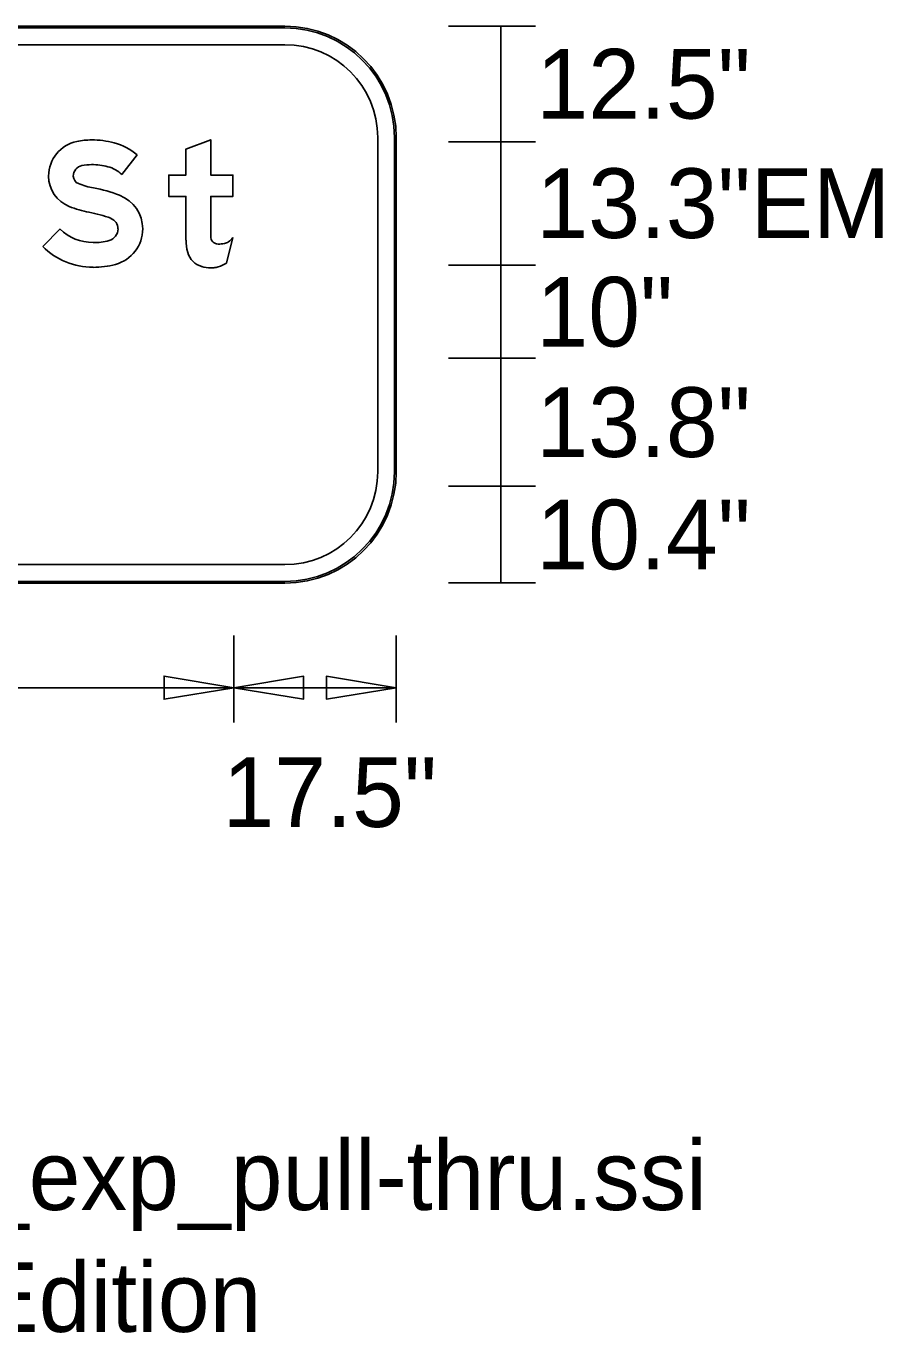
# Model space of a CAD drawing. Extents: x 1806251 to 1809821, y 414895 to 422886.
# Drawn here: x 1809677.827 to 1809678.749, y 415131.273 to 415132.681 of the extents above; entities that cross this region are included whole.
import ezdxf

# ---------------------------------------------------------------- set-up
doc = ezdxf.new("R2010")
doc.units = 0
for name, color, linetype in [('GSBWFILL', 7, 'Continuous'), ('GSCOLORFILL', 7, 'Continuous'), ('GSDIMS', 7, 'Continuous'), ('GSOUTLINE', 7, 'Continuous')]:
    doc.layers.add(name, color=color, linetype=linetype)

msp = doc.modelspace()

# ---------------------------------------------------------------- linework, layer by layer
at = {"layer": 'GSBWFILL'}
for p, q in [((1809678.1051, 415132.6806), (1809677.0851, 415132.6806)), ((1809677.0851, 415132.6606), (1809678.1051, 415132.6606)), ((1809678.2051, 415132.5606), (1809678.2051, 415132.2006)), ((1809678.2251, 415132.2006), (1809678.2251, 415132.5606)), ((1809678.0423, 415132.4254), (1809678.0493, 415132.453)), ((1809678.1051, 415132.1006), (1809677.0853, 415132.1006)), ((1809677.0853, 415132.0806), (1809678.1051, 415132.0806))]:
    msp.add_line(p, q, dxfattribs=at)
for points in [[(1809678.0253, 415132.4582), (1809678.0253, 415132.4971), (1809678.0493, 415132.4971), (1809678.0493, 415132.5201), (1809678.0253, 415132.5201), (1809678.0253, 415132.5583), (1809677.9987, 415132.5482), (1809677.9987, 415132.5201), (1809677.9801, 415132.5201), (1809677.9801, 415132.4971), (1809677.9987, 415132.4971), (1809677.9987, 415132.4502)], [(1809677.9296, 415132.5209), (1809677.946, 415132.5419)], [(1809677.8632, 415132.4621), (1809677.8445, 415132.4432)]]:
    msp.add_lwpolyline(points, dxfattribs=at)
for centre, radius, start, end in [((1809678.1051, 415132.5606), 0.12, 0, 90), ((1809678.1051, 415132.5606), 0.1, 0, 90), ((1809678.1919, 415132.4582), 0.1665, 180, 182.0173), ((1809678.0504, 415132.4502), 0.0516, 180, 194.8913), ((1809678.033, 415132.4537), 0.00765, 189.7434, 227.9584), ((1809678.0332, 415132.4539), 0.00801, 227.9584, 270), ((1809678.0332, 415132.4879), 0.042, 270, 279.6927), ((1809678.0386, 415132.4563), 0.00997, 279.6927, 305.2189), ((1809678.0318, 415132.466), 0.0218, 305.2189, 323.2877), ((1809678.0214, 415132.4425), 0.0216, 194.8913, 254.4117), ((1809678.0253, 415132.4567), 0.0364, 254.4117, 270), ((1809678.0253, 415132.4728), 0.0525, 270, 273.675), ((1809678.0273, 415132.442), 0.0216, 273.675, 286.3959), ((1809678.0245, 415132.4516), 0.0316, 286.3959, 304.22), ((1809678.1051, 415132.2006), 0.12, 270, 0), ((1809678.1051, 415132.2006), 0.1, 270, 0)]:
    msp.add_arc(centre, radius, start, end, dxfattribs=at)
for centre, major_axis, start_param, end_param in [((1809677.8889, 415132.5191), (0, 0.0381), 0.202758, 1.570796), ((1809677.897, 415132.4797), (0, 0.0783), 0, 0.202758), ((1809677.897, 415132.462), (0, 0.0961), 6.026234, 6.283185), ((1809677.9059, 415132.4959), (0, 0.061), 5.565152, 6.026234), ((1809677.8889, 415132.5191), (0, 0.0115), 0.202758, 1.570796), ((1809677.897, 415132.4797), (0, 0.0517), 0, 0.202758), ((1809677.897, 415132.462), (0, 0.0695), 6.026234, 6.283185), ((1809677.9059, 415132.4959), (0, 0.0344), 5.523837, 6.026234), ((1809677.8861, 415132.5191), (0, 0.0353), 1.570796, 2.761249), ((1809677.8861, 415132.5191), (0, 0.0087), 1.570796, 2.761249), ((1809677.9151, 415132.5916), (0, 0.0868), 2.761249, 2.95744), ((1809677.8695, 415132.3472), (0, 0.1619), 5.918637, 6.099033), ((1809677.9151, 415132.5916), (0, 0.1134), 2.761249, 2.95744), ((1809677.9134, 415132.4622), (0, 0.0387), 4.712389, 5.918637), ((1809677.8695, 415132.3472), (0, 0.1353), 5.918637, 6.099033), ((1809677.9134, 415132.4622), (0, 0.0121), 4.712389, 5.918637), ((1809677.8986, 415132.4978), (0, 0.0503), 2.360607, 3.141593), ((1809677.9127, 415132.4622), (0, 0.0129), 3.401517, 4.712389), ((1809677.9127, 415132.4622), (0, 0.0395), 3.401517, 4.712389), ((1809677.8986, 415132.4978), (0, 0.0769), 2.360607, 3.141593), ((1809677.8986, 415132.5151), (0, 0.0677), 3.141593, 3.401517), ((1809677.8986, 415132.5151), (0, 0.0943), 3.141593, 3.401517)]:
    msp.add_ellipse(centre, major_axis=major_axis, ratio=0.999996, start_param=start_param, end_param=end_param, dxfattribs=at)
at = {"layer": 'GSCOLORFILL'}
for p, q in [((1809678.1051, 415132.6806), (1809677.0851, 415132.6806)), ((1809678.1051, 415132.6806), (1809677.0851, 415132.6806)), ((1809678.1051, 415132.6806), (1809677.0851, 415132.6806)), ((1809677.0851, 415132.6786), (1809678.1051, 415132.6786)), ((1809677.0851, 415132.6606), (1809678.1051, 415132.6606)), ((1809678.2051, 415132.5606), (1809678.2051, 415132.2006)), ((1809678.2231, 415132.5606), (1809678.2231, 415132.2006)), ((1809678.2251, 415132.2006), (1809678.2251, 415132.5606)), ((1809678.2251, 415132.2006), (1809678.2251, 415132.5606)), ((1809678.2251, 415132.2006), (1809678.2251, 415132.5606)), ((1809678.0423, 415132.4254), (1809678.0493, 415132.453)), ((1809678.1051, 415132.1006), (1809677.0853, 415132.1006)), ((1809678.1051, 415132.0826), (1809677.0851, 415132.0826)), ((1809677.0851, 415132.0806), (1809678.1051, 415132.0806)), ((1809677.0851, 415132.0806), (1809678.1051, 415132.0806)), ((1809677.0853, 415132.0806), (1809678.1051, 415132.0806))]:
    msp.add_line(p, q, dxfattribs=at)
for points in [[(1809678.0253, 415132.4582), (1809678.0253, 415132.4971), (1809678.0493, 415132.4971), (1809678.0493, 415132.5201), (1809678.0253, 415132.5201), (1809678.0253, 415132.5583), (1809677.9987, 415132.5482), (1809677.9987, 415132.5201), (1809677.9801, 415132.5201), (1809677.9801, 415132.4971), (1809677.9987, 415132.4971), (1809677.9987, 415132.4502)], [(1809677.9296, 415132.5209), (1809677.946, 415132.5419)], [(1809677.8632, 415132.4621), (1809677.8445, 415132.4432)]]:
    msp.add_lwpolyline(points, dxfattribs=at)
for centre, radius, start, end in [((1809678.1051, 415132.5606), 0.12, 0, 90), ((1809678.1051, 415132.5606), 0.12, 0, 90), ((1809678.1051, 415132.5606), 0.12, 0, 90), ((1809678.1051, 415132.5606), 0.118, 0, 90), ((1809678.1051, 415132.5606), 0.1, 0, 90), ((1809678.1919, 415132.4582), 0.1665, 180, 182.0173), ((1809678.0504, 415132.4502), 0.0516, 180, 194.8913), ((1809678.033, 415132.4537), 0.00765, 189.7434, 227.9584), ((1809678.0332, 415132.4539), 0.00801, 227.9584, 270), ((1809678.0332, 415132.4879), 0.042, 270, 279.6927), ((1809678.0386, 415132.4563), 0.00997, 279.6927, 305.2189), ((1809678.0318, 415132.466), 0.0218, 305.2189, 323.2877), ((1809678.0214, 415132.4425), 0.0216, 194.8913, 254.4117), ((1809678.0253, 415132.4567), 0.0364, 254.4117, 270), ((1809678.0253, 415132.4728), 0.0525, 270, 273.675), ((1809678.0273, 415132.442), 0.0216, 273.675, 286.3959), ((1809678.0245, 415132.4516), 0.0316, 286.3959, 304.22), ((1809678.1051, 415132.2006), 0.12, 270, 0), ((1809678.1051, 415132.2006), 0.12, 270, 0), ((1809678.1051, 415132.2006), 0.1, 270, 0), ((1809678.1051, 415132.2006), 0.12, 270, 0), ((1809678.1051, 415132.2006), 0.118, 270, 0)]:
    msp.add_arc(centre, radius, start, end, dxfattribs=at)
for centre, major_axis, start_param, end_param in [((1809677.8889, 415132.5191), (0, 0.0381), 0.202758, 1.570796), ((1809677.897, 415132.4797), (0, 0.0783), 0, 0.202758), ((1809677.897, 415132.462), (0, 0.0961), 6.026234, 6.283185), ((1809677.9059, 415132.4959), (0, 0.061), 5.565152, 6.026234), ((1809677.8889, 415132.5191), (0, 0.0115), 0.202758, 1.570796), ((1809677.897, 415132.4797), (0, 0.0517), 0, 0.202758), ((1809677.897, 415132.462), (0, 0.0695), 6.026234, 6.283185), ((1809677.9059, 415132.4959), (0, 0.0344), 5.523837, 6.026234), ((1809677.8861, 415132.5191), (0, 0.0353), 1.570796, 2.761249), ((1809677.8861, 415132.5191), (0, 0.0087), 1.570796, 2.761249), ((1809677.9151, 415132.5916), (0, 0.0868), 2.761249, 2.95744), ((1809677.8695, 415132.3472), (0, 0.1619), 5.918637, 6.099033), ((1809677.9151, 415132.5916), (0, 0.1134), 2.761249, 2.95744), ((1809677.9134, 415132.4622), (0, 0.0387), 4.712389, 5.918637), ((1809677.8695, 415132.3472), (0, 0.1353), 5.918637, 6.099033), ((1809677.9134, 415132.4622), (0, 0.0121), 4.712389, 5.918637), ((1809677.8986, 415132.4978), (0, 0.0503), 2.360607, 3.141593), ((1809677.9127, 415132.4622), (0, 0.0129), 3.401517, 4.712389), ((1809677.9127, 415132.4622), (0, 0.0395), 3.401517, 4.712389), ((1809677.8986, 415132.4978), (0, 0.0769), 2.360607, 3.141593), ((1809677.8986, 415132.5151), (0, 0.0677), 3.141593, 3.401517), ((1809677.8986, 415132.5151), (0, 0.0943), 3.141593, 3.401517)]:
    msp.add_ellipse(centre, major_axis=major_axis, ratio=0.999996, start_param=start_param, end_param=end_param, dxfattribs=at)
at = {"layer": 'GSDIMS'}
for p, q in [((1809678.2813, 415132.6806), (1809678.3751, 415132.6806)), ((1809678.3376, 415132.556), (1809678.3376, 415132.6806)), ((1809678.2813, 415132.556), (1809678.3751, 415132.556)), ((1809678.2813, 415132.556), (1809678.3751, 415132.556)), ((1809678.3376, 415132.556), (1809678.3376, 415132.423)), ((1809678.2813, 415132.423), (1809678.3751, 415132.423)), ((1809678.2813, 415132.423), (1809678.3751, 415132.423)), ((1809678.3376, 415132.3231), (1809678.3376, 415132.423)), ((1809678.2813, 415132.3231), (1809678.3751, 415132.3231)), ((1809678.2813, 415132.3231), (1809678.3751, 415132.3231)), ((1809678.3376, 415132.3231), (1809678.3376, 415132.1851)), ((1809678.2813, 415132.1851), (1809678.3751, 415132.1851)), ((1809678.2813, 415132.1851), (1809678.3751, 415132.1851)), ((1809678.3376, 415132.0811), (1809678.3376, 415132.1851)), ((1809678.2813, 415132.0811), (1809678.3751, 415132.0811)), ((1809678.0501, 415132.0243), (1809678.0501, 415131.9306)), ((1809678.0501, 415132.0243), (1809678.0501, 415131.9306)), ((1809678.2251, 415132.0243), (1809678.2251, 415131.9306)), ((1809677.1409, 415131.9681), (1809678.0501, 415131.9681)), ((1809678.0501, 415131.9681), (1809678.2251, 415131.9681))]:
    msp.add_line(p, q, dxfattribs=at)
for points in [[(1809678.0501, 415131.9681), (1809677.9751, 415131.9806), (1809677.9751, 415131.9556)], [(1809678.0501, 415131.9681), (1809678.1251, 415131.9806), (1809678.1251, 415131.9556)], [(1809678.2251, 415131.9681), (1809678.1501, 415131.9806), (1809678.1501, 415131.9556)]]:
    msp.add_lwpolyline(points, close=True, dxfattribs=at)
at = {"layer": 'GSOUTLINE'}
for p, q in [((1809678.1051, 415132.6806), (1809677.0851, 415132.6806)), ((1809678.1051, 415132.6606), (1809677.0851, 415132.6606)), ((1809678.2051, 415132.2006), (1809678.2051, 415132.5606)), ((1809678.2251, 415132.2006), (1809678.2251, 415132.5606)), ((1809678.0423, 415132.4254), (1809678.0493, 415132.453)), ((1809677.0851, 415132.1006), (1809678.1051, 415132.1006)), ((1809677.0851, 415132.0806), (1809678.1051, 415132.0806))]:
    msp.add_line(p, q, dxfattribs=at)
for points in [[(1809678.0253, 415132.4582), (1809678.0253, 415132.4971), (1809678.0493, 415132.4971), (1809678.0493, 415132.5201), (1809678.0253, 415132.5201), (1809678.0253, 415132.5583), (1809677.9987, 415132.5482), (1809677.9987, 415132.5201), (1809677.9801, 415132.5201), (1809677.9801, 415132.4971), (1809677.9987, 415132.4971), (1809677.9987, 415132.4502)], [(1809677.9296, 415132.5209), (1809677.946, 415132.5419)], [(1809677.8632, 415132.4621), (1809677.8445, 415132.4432)]]:
    msp.add_lwpolyline(points, dxfattribs=at)
for centre, radius, start, end in [((1809678.1051, 415132.5606), 0.12, 0, 90), ((1809678.1051, 415132.5606), 0.1, 0, 90), ((1809678.1919, 415132.4582), 0.1665, 180, 182.0173), ((1809678.0504, 415132.4502), 0.0516, 180, 194.8913), ((1809678.033, 415132.4537), 0.00765, 189.7434, 227.9584), ((1809678.0332, 415132.4539), 0.00801, 227.9584, 270), ((1809678.0332, 415132.4879), 0.042, 270, 279.6927), ((1809678.0386, 415132.4563), 0.00997, 279.6927, 305.2189), ((1809678.0318, 415132.466), 0.0218, 305.2189, 323.2877), ((1809678.0214, 415132.4425), 0.0216, 194.8913, 254.4117), ((1809678.0253, 415132.4567), 0.0364, 254.4117, 270), ((1809678.0253, 415132.4728), 0.0525, 270, 273.675), ((1809678.0273, 415132.442), 0.0216, 273.675, 286.3959), ((1809678.0245, 415132.4516), 0.0316, 286.3959, 304.22), ((1809678.1051, 415132.2006), 0.12, 270, 0), ((1809678.1051, 415132.2006), 0.1, 270, 0)]:
    msp.add_arc(centre, radius, start, end, dxfattribs=at)
for centre, major_axis, start_param, end_param in [((1809677.8889, 415132.5191), (0, 0.0381), 0.202758, 1.570796), ((1809677.897, 415132.4797), (0, 0.0783), 0, 0.202758), ((1809677.897, 415132.462), (0, 0.0961), 6.026234, 6.283185), ((1809677.9059, 415132.4959), (0, 0.061), 5.565152, 6.026234), ((1809677.8889, 415132.5191), (0, 0.0115), 0.202758, 1.570796), ((1809677.897, 415132.4797), (0, 0.0517), 0, 0.202758), ((1809677.897, 415132.462), (0, 0.0695), 6.026234, 6.283185), ((1809677.9059, 415132.4959), (0, 0.0344), 5.523837, 6.026234), ((1809677.8861, 415132.5191), (0, 0.0353), 1.570796, 2.761249), ((1809677.8861, 415132.5191), (0, 0.0087), 1.570796, 2.761249), ((1809677.9151, 415132.5916), (0, 0.0868), 2.761249, 2.95744), ((1809677.8695, 415132.3472), (0, 0.1619), 5.918637, 6.099033), ((1809677.9151, 415132.5916), (0, 0.1134), 2.761249, 2.95744), ((1809677.9134, 415132.4622), (0, 0.0387), 4.712389, 5.918637), ((1809677.8695, 415132.3472), (0, 0.1353), 5.918637, 6.099033), ((1809677.9134, 415132.4622), (0, 0.0121), 4.712389, 5.918637), ((1809677.8986, 415132.4978), (0, 0.0503), 2.360607, 3.141593), ((1809677.9127, 415132.4622), (0, 0.0129), 3.401517, 4.712389), ((1809677.9127, 415132.4622), (0, 0.0395), 3.401517, 4.712389), ((1809677.8986, 415132.4978), (0, 0.0769), 2.360607, 3.141593), ((1809677.8986, 415132.5151), (0, 0.0677), 3.141593, 3.401517), ((1809677.8986, 415132.5151), (0, 0.0943), 3.141593, 3.401517)]:
    msp.add_ellipse(centre, major_axis=major_axis, ratio=0.999996, start_param=start_param, end_param=end_param, dxfattribs=at)

# ---------------------------------------------------------------- texts
at = {"layer": 'GSDIMS'}
for s, p in [('12.5"', (1809678.376, 415132.581)), ('13.3"EM', (1809678.376, 415132.4524)), ('10"', (1809678.376, 415132.3355)), ('13.8"', (1809678.376, 415132.2166)), ('10.4"', (1809678.376, 415132.0956)), ('17.5"', (1809678.0381, 415131.8181)), ('Panel Style: guide_exp_pull-thru.ssi', (1809676.9651, 415131.4056)), ('M.U.T.C.D.: 2009 Edition', (1809676.9651, 415131.2743))]:
    msp.add_text(s, height=0.075, dxfattribs=at).set_placement(p)

doc.saveas('drawing.dxf')
